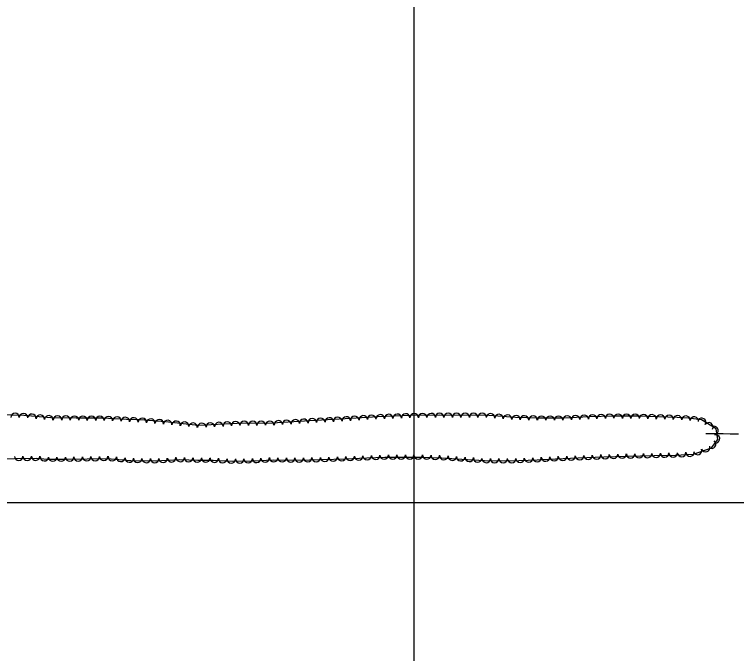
# Model space of a CAD drawing. Extents: x 353423 to 364002, y 127000 to 201942.
# Drawn here: x 361624 to 362303, y 135358 to 135959 of the extents above; entities that cross this region are included whole.
import ezdxf

# ---------------------------------------------------------------- set-up
doc = ezdxf.new("R2010")
doc.units = 0
for name, color, linetype in [('E_FEN_Generic', 7, 'Continuous'), ('E_LAND_TreeLine', 7, 'Continuous'), ('E_STRUCT_WingWall', 7, 'Continuous')]:
    doc.layers.add(name, color=color, linetype=linetype)

msp = doc.modelspace()

# ---------------------------------------------------------------- linework, layer by layer
at = {"layer": 'E_FEN_Generic'}
for points in [[(361601.25, 135540.62), (361624.03, 135541.27), (361644.37, 135541.52), (361654.99, 135540.64), (361671.99, 135540.62), (361692.39, 135540.93), (361711.25, 135541.42), (361733.47, 135539.53), (361756.27, 135539.15), (361779.46, 135540.26), (361796.31, 135539.77), (361804.69, 135539.69), (361810.88, 135539.68), (361828.79, 135538.76), (361848.09, 135539.18), (361867.47, 135540.05), (361889.69, 135539.83), (361913.59, 135540.35), (361935.02, 135541.17), (361955.46, 135542.01), (361972.3, 135542.64), (361991.79, 135542.64), (362008.18, 135542.65), (362026.07, 135542.1), (362045.06, 135540.81), (362066.15, 135539.33), (362089.99, 135539.14), (362115.71, 135540.12), (362133.05, 135541.14), (362154.4, 135541.99), (362178.63, 135542.97), (362200.36, 135543.6), (362225.9, 135544.12), (362245.69, 135544.62), (362263.05, 135545.36), (362279.91, 135551.28), (362285.88, 135559.17), (362284.15, 135569.38), (362270.56, 135577.85), (362257.78, 135579.4), (362247.7, 135579.95), (362212, 135581.04)], [(362212, 135581.04), (362187.25, 135581.29), (362165.14, 135580.48), (362140.55, 135579.37), (362116.46, 135579.34), (362095.41, 135579.97), (362066.24, 135582.06), (362044.73, 135581.94), (362024.26, 135581.98), (361996.97, 135581.77), (361966.01, 135580.63), (361934.98, 135578.63), (361901.71, 135576.88), (361866.48, 135574.69), (361833.62, 135574.39), (361796.74, 135572.48), (361766.04, 135575.68), (361742.1, 135577.56), (361729.25, 135578.18), (361706.83, 135579.26), (361681.94, 135579.38), (361658.15, 135579.6), (361632.74, 135581.88), (361611.45, 135582.27)]]:
    msp.add_lwpolyline(points, dxfattribs=at)
for centre, start, end in [((361624.36, 135579.94), 358.9478, 178.93248), ((361632.36, 135579.79), 358.9478, 178.93248), ((361640.19, 135579.11), 354.88116, 174.86584), ((361648.16, 135578.39), 354.88116, 174.86584), ((361656.14, 135577.68), 354.88116, 174.86584), ((361664.3, 135577.45), 359.46818, 179.45285), ((361672.31, 135577.37), 359.46818, 179.45285), ((361680.31, 135577.3), 359.46818, 179.45285), ((361688.32, 135577.25), 359.7361, 179.72078), ((361696.33, 135577.21), 359.7361, 179.72078), ((361704.33, 135577.18), 359.7361, 179.72078), ((361712.24, 135576.9), 357.24226, 177.22694), ((361720.24, 135576.51), 357.24226, 177.22694), ((361728.23, 135576.13), 357.24226, 177.22694), ((361736.23, 135575.75), 357.27075, 177.25543), ((361744.16, 135575.3), 355.50776, 175.49244), ((361752.14, 135574.67), 355.50776, 175.49244), ((361760.12, 135574.04), 355.50776, 175.49244), ((361888.21, 135573.94), 3.56426, 183.54893), ((361896.2, 135574.44), 3.56426, 183.54893), ((361904.17, 135574.91), 3.01494, 182.99961), ((361912.17, 135575.33), 3.01494, 182.99961), ((361920.16, 135575.75), 3.01494, 182.99961), ((361928.16, 135576.17), 3.01494, 182.99961), ((361936.17, 135576.61), 3.69092, 183.6756), ((361944.16, 135577.12), 3.69092, 183.6756), ((361952.15, 135577.64), 3.69092, 183.6756), ((361960.14, 135578.15), 3.69092, 183.6756), ((361968.07, 135578.61), 2.1215, 182.10618), ((361976.07, 135578.9), 2.1215, 182.10618), ((361984.07, 135579.2), 2.1215, 182.10618), ((361992.07, 135579.49), 2.1215, 182.10618), ((362000.01, 135579.7), 0.45698, 180.44166), ((362008.02, 135579.76), 0.45698, 180.44166), ((362016.02, 135579.82), 0.45698, 180.44166), ((362024.03, 135579.89), 0.45698, 180.44166), ((362032.01, 135579.87), 359.88729, 179.87196), ((362040.02, 135579.86), 359.88729, 179.87196), ((362048.04, 135579.86), 0.31925, 180.30393), ((362056.04, 135579.91), 0.31925, 180.30393), ((362064.05, 135579.95), 0.31925, 180.30393), ((362071.87, 135579.55), 355.91353, 175.89821), ((362079.86, 135578.98), 355.91353, 175.89821), ((362087.84, 135578.41), 355.91353, 175.89821), ((362095.92, 135577.86), 358.29874, 178.28342), ((362103.92, 135577.62), 358.29874, 178.28342), ((362111.92, 135577.38), 358.29874, 178.28342), ((362119.99, 135577.25), 0.08139, 180.06606), ((362127.99, 135577.26), 0.08139, 180.06606), ((362136, 135577.27), 0.08139, 180.06606), ((362144.09, 135577.44), 2.59088, 182.57555), ((362152.09, 135577.8), 2.59088, 182.57555), ((362160.08, 135578.16), 2.59088, 182.57555), ((362168.06, 135578.49), 2.10556, 182.09024), ((362176.06, 135578.79), 2.10556, 182.09024), ((362184.06, 135579.08), 2.10556, 182.09024), ((362191.97, 135579.15), 359.42209, 179.40676), ((362199.97, 135579.07), 359.42209, 179.40676), ((362207.98, 135578.98), 359.42209, 179.40676), ((362215.94, 135578.82), 358.26681, 178.25148), ((362223.94, 135578.58), 358.26681, 178.25148), ((362231.94, 135578.34), 358.26681, 178.25148), ((362239.94, 135578.09), 358.26681, 178.25148), ((362247.89, 135577.85), 356.85112, 176.8358), ((362255.88, 135577.4), 356.85112, 176.8358), ((362263.7, 135576.57), 353.11626, 173.10094), ((362270.6, 135575.36), 328.08002, 148.06469), ((361768.04, 135573.36), 354.05218, 174.03686), ((361776, 135572.53), 354.05218, 174.03686), ((361783.96, 135571.7), 354.05218, 174.03686), ((361791.92, 135570.87), 354.05218, 174.03686), ((361800.23, 135570.56), 2.9787, 182.96338), ((361808.22, 135570.97), 2.9787, 182.96338), ((361816.21, 135571.39), 2.9787, 182.96338), ((361824.21, 135571.8), 2.9787, 182.96338), ((361832.2, 135572.22), 2.9787, 182.96338), ((361840.12, 135572.35), 0.536, 180.52068), ((361848.12, 135572.43), 0.536, 180.52068), ((361856.13, 135572.5), 0.536, 180.52068), ((361864.13, 135572.58), 0.536, 180.52068), ((361872.23, 135572.95), 3.56426, 183.54893), ((361880.22, 135573.45), 3.56426, 183.54893), ((362277.39, 135571.13), 328.08002, 148.06469), ((362282.31, 135567.7), 279.60633, 99.591), ((362279.98, 135554.85), 232.86783, 52.85251), ((362283.64, 135559.81), 279.60633, 99.591), ((362274.39, 135551.56), 199.36232, 19.347), ((361947.76, 135543.79), 182.37449, 2.35917), ((361955.77, 135544.12), 182.12939, 2.11406), ((361963.77, 135544.42), 182.12939, 2.11406), ((361971.77, 135544.71), 182.12939, 2.11406), ((361979.85, 135544.73), 180.02237, 0.00704), ((361987.85, 135544.74), 180.02237, 0.00704), ((361995.86, 135544.74), 180.04611, 0.03079), ((362003.86, 135544.74), 180.04611, 0.03079), ((362011.93, 135544.63), 178.24734, 358.23201), ((362019.93, 135544.39), 178.24734, 358.23201), ((362028.01, 135544.07), 176.10287, 356.08754), ((362147.7, 135543.82), 182.28477, 2.26945), ((362155.7, 135544.14), 182.32811, 2.31279), ((362163.7, 135544.46), 182.32811, 2.31279), ((362171.7, 135544.78), 182.32811, 2.31279), ((362179.72, 135545.1), 181.66027, 1.64495), ((362187.72, 135545.33), 181.66027, 1.64495), ((362195.72, 135545.56), 181.66027, 1.64495), ((362203.74, 135545.76), 181.1811, 1.16578), ((362211.75, 135545.92), 181.1811, 1.16578), ((362219.75, 135546.09), 181.1811, 1.16578), ((362227.74, 135546.26), 181.45473, 1.43941), ((362235.75, 135546.46), 181.45473, 1.43941), ((362243.75, 135546.67), 181.45473, 1.43941), ((362251.71, 135546.97), 182.44908, 2.43376), ((362259.71, 135547.31), 182.44908, 2.43376), ((362266.84, 135548.91), 199.36232, 19.347), ((361627.87, 135543.42), 180.70333, 0.68801), ((361635.87, 135543.51), 180.70333, 0.68801), ((361643.88, 135543.61), 180.70333, 0.68801), ((361652.05, 135542.99), 175.25251, 355.23719), ((361659.88, 135542.73), 179.95037, 359.93505), ((361667.88, 135542.72), 179.95037, 359.93505), ((361675.85, 135542.78), 180.86729, 0.85196), ((361683.86, 135542.9), 180.86729, 0.85196), ((361691.86, 135543.02), 180.86729, 0.85196), ((361699.84, 135543.22), 181.51054, 1.49522), ((361707.84, 135543.43), 181.51054, 1.49522), ((361716.06, 135543.12), 175.14799, 355.13267), ((361724.04, 135542.44), 175.14799, 355.13267), ((361732.01, 135541.76), 175.14799, 355.13267), ((361739.87, 135541.52), 179.05265, 359.03733), ((361747.87, 135541.39), 179.05265, 359.03733), ((361755.88, 135541.26), 179.05265, 359.03733), ((361763.74, 135541.61), 182.72564, 2.71032), ((361771.74, 135541.99), 182.72564, 2.71032), ((361779.89, 135542.34), 178.35274, 358.33742), ((361787.89, 135542.11), 178.35274, 358.33742), ((361795.9, 135541.88), 178.35274, 358.33742), ((361803.86, 135541.79), 179.47406, 359.45873), ((361811.95, 135541.72), 177.07093, 357.0556), ((361819.94, 135541.31), 177.07093, 357.0556), ((361827.94, 135540.9), 177.07093, 357.0556), ((361835.79, 135541.01), 181.26051, 1.24519), ((361843.79, 135541.18), 181.26051, 1.24519), ((361851.74, 135541.44), 182.57711, 2.56179), ((361859.74, 135541.8), 182.57711, 2.56179), ((361867.85, 135542.14), 179.43769, 359.42237), ((361875.86, 135542.06), 179.43769, 359.42237), ((361883.86, 135541.98), 179.43769, 359.42237), ((361891.8, 135541.97), 181.25865, 1.24333), ((361899.8, 135542.15), 181.25865, 1.24333), ((361907.8, 135542.32), 181.25865, 1.24333), ((361915.77, 135542.53), 182.18869, 2.17337), ((361923.77, 135542.84), 182.18869, 2.17337), ((361931.77, 135543.14), 182.18869, 2.17337), ((361939.76, 135543.46), 182.37449, 2.35917), ((362036, 135543.52), 176.10287, 356.08754), ((362043.98, 135542.98), 176.10287, 356.08754), ((362051.97, 135542.42), 176.00103, 355.98571), ((362059.96, 135541.86), 176.00103, 355.98571), ((362067.82, 135541.41), 179.56311, 359.54779), ((362075.82, 135541.35), 179.56311, 359.54779), ((362083.82, 135541.29), 179.56311, 359.54779), ((362091.73, 135541.31), 182.18117, 2.16584), ((362099.73, 135541.61), 182.18117, 2.16584), ((362107.73, 135541.91), 182.18117, 2.16584), ((362115.69, 135542.22), 183.36696, 3.35163), ((362123.68, 135542.69), 183.36696, 3.35163), ((362131.67, 135543.16), 183.36696, 3.35163), ((362139.71, 135543.5), 182.28477, 2.26945)]:
    msp.add_arc(centre, 4, start, end, dxfattribs=at)
at = {"layer": 'E_LAND_TreeLine'}
for p, q in [((362000, 134500), (362000, 136500)), ((360000, 135500), (364000, 135500))]:
    msp.add_line(p, q, dxfattribs=at)
at = {"layer": 'E_STRUCT_WingWall'}
for points in [[(362305.16, 135564.37), (362297.39, 135564.14), (362290.74, 135564.5), (362284.39, 135564.52), (362279.5, 135564.52), (362274.43, 135564.51)], [(362301.6, 135564.26), (362297.39, 135564.14), (362290.74, 135564.5), (362284.39, 135564.52), (362279.5, 135564.52), (362274.43, 135564.51)]]:
    msp.add_lwpolyline(points, dxfattribs=at)

doc.saveas('drawing.dxf')
